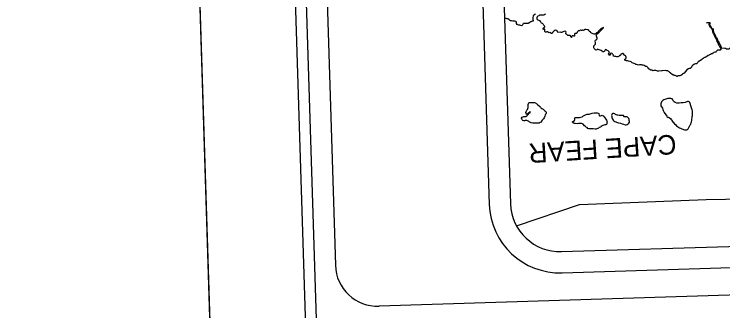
# Model space of a CAD drawing. Extents: x 2308163 to 2335412, y -96774 to 125428.
# Drawn here: x 2325774 to 2326024.5, y 122868.7 to 122973.6 of the extents above; entities that cross this region are included whole.
import ezdxf

# ---------------------------------------------------------------- set-up
doc = ezdxf.new("R2010")
doc.units = 0
for name, color, linetype in [('Old_Level_1', 7, 'Continuous'), ('Old_Level_21', 7, 'Continuous'), ('Old_Level_52', 7, 'Continuous'), ('Old_Level_60', 7, 'Continuous'), ('Old_Level_61', 7, 'Continuous'), ('Sheet Cutting Line CELL', 7, 'Continuous'), ('Sheet Plot Border Inside CELL', 7, 'Continuous'), ('Sheet Plot Border Outside CELL', 7, 'Continuous'), ('Sheet Title CELL', 7, 'Continuous')]:
    doc.layers.add(name, color=color, linetype=linetype)

msp = doc.modelspace()

# ---------------------------------------------------------------- linework, layer by layer
at = {"layer": 'Old_Level_1'}
for p, q in [((2325932.78, 123434.62), (2325949.42, 122906.55)), ((2325967.46, 122889.61), (2326461.32, 122905.17))]:
    msp.add_line(p, q, dxfattribs=at)
for points in [[(2325925.28, 123434.38), (2325941.92, 122906.32)], [(2325967.7, 122882.11), (2326461.55, 122897.68)]]:
    msp.add_lwpolyline(points, dxfattribs=at)
for radius in [17.5, 25]:
    msp.add_arc((2325966.91, 122907.1), radius, 181.8048, 271.8048, dxfattribs=at)
at = {"layer": 'Old_Level_52'}
msp.add_lwpolyline([(2325951.57, 122898.68), (2325973.75, 122906.28), (2326018.61, 122908.02), (2326080.35, 122909.16), (2326142.14, 122910.5), (2326204.06, 122911.8), (2326234.83, 122913.14), (2326276.91, 122915.22), (2326431.59, 122921.53), (2326484.05, 122921.69)], dxfattribs=at)
at = {"layer": 'Old_Level_60'}
for points in [[(2325957.4, 122971.52), (2325957.48, 122971.21), (2325957.47, 122971.14), (2325957.2, 122971.09), (2325956.84, 122971.05), (2325956.56, 122970.89), (2325956.27, 122970.69), (2325955.67, 122970.36), (2325955.37, 122970.28), (2325955.03, 122970.25), (2325954.72, 122970.28), (2325954.41, 122970.35), (2325954.04, 122970.34), (2325954, 122970.17), (2325953.82, 122970.07), (2325953.66, 122969.87), (2325953.52, 122969.56), (2325953.39, 122969.5), (2325952.71, 122969.69), (2325952.41, 122969.75), (2325952.07, 122969.86), (2325951.74, 122970), (2325951.55, 122970.27), (2325951.58, 122970.62), (2325951.52, 122970.85), (2325951.26, 122971.01), (2325950.94, 122971.18), (2325950.61, 122971.16), (2325950.3, 122971.08), (2325949.73, 122971.26), (2325949.37, 122971.31), (2325949.07, 122971.51), (2325948.79, 122971.76), (2325948.53, 122971.94), (2325948.23, 122972.01), (2325947.54, 122972.22), (2325947.35, 122972.21)], [(2325957.4, 122971.52), (2325957.44, 122972.18), (2325957.55, 122973.14), (2325957.64, 122973.42), (2325958.21, 122973.74)], [(2325961.8, 122973.7), (2325961.51, 122973.47), (2325961.21, 122973.28), (2325960.94, 122973.23), (2325960.32, 122973.3), (2325960, 122973.29), (2325959.66, 122973.21), (2325959.38, 122973.03), (2325959.07, 122972.86), (2325958.84, 122972.65), (2325958.74, 122972.36), (2325958.75, 122972.04), (2325958.89, 122971.73), (2325959.1, 122971.62), (2325959.41, 122971.5), (2325959.69, 122971.34), (2325959.98, 122970.88), (2325960.13, 122970.78), (2325960.21, 122970.58), (2325960.56, 122970.46), (2325960.78, 122970.31), (2325960.98, 122970.05), (2325961.13, 122969.81), (2325961.38, 122969.62), (2325961.49, 122969.29), (2325961.49, 122969), (2325961.25, 122968.81)], [(2326023.75, 122961.44), (2326023.58, 122961.76), (2326023.32, 122962.39), (2326023.18, 122962.68), (2326022.83, 122963.29), (2326022.68, 122963.64), (2326022.51, 122963.85), (2326022.4, 122963.91), (2326022.35, 122964), (2326022.45, 122964.05), (2326022.34, 122964.4), (2326022.21, 122964.68), (2326022.09, 122965.02), (2326021.75, 122965.48), (2326021.5, 122966.11), (2326021.36, 122966.39), (2326021.18, 122966.64), (2326021.05, 122966.95), (2326020.93, 122967.28), (2326020.88, 122967.63), (2326020.74, 122968.27), (2326020.51, 122968.53), (2326020.27, 122968.75), (2326020.13, 122969.03), (2326019.76, 122969.61), (2326019.62, 122969.89), (2326019.62, 122970.12), (2326019.84, 122970.39), (2326019.89, 122970.51), (2326019.75, 122970.55), (2326019.05, 122970.53), (2326018.85, 122970.49), (2326018.72, 122970.41), (2326018.85, 122970.56), (2326019.26, 122970.61), (2326019.63, 122970.62), (2326019.96, 122970.59), (2326020.06, 122970.5), (2326019.87, 122970.26), (2326019.77, 122969.96), (2326019.93, 122969.66), (2326020.47, 122968.75), (2326020.72, 122968.53), (2326021.03, 122968.46), (2326021.06, 122968.36), (2326021.02, 122968.04), (2326021.02, 122967.72), (2326021.11, 122967.41), (2326021.44, 122966.79), (2326021.64, 122966.48), (2326021.8, 122966.13), (2326022.02, 122965.52), (2326022.25, 122965.24), (2326022.41, 122964.92), (2326022.56, 122964.58), (2326022.66, 122964.26), (2326022.84, 122964.02), (2326022.95, 122963.8), (2326023.18, 122963.41), (2326023.33, 122963.14), (2326023.46, 122962.84), (2326023.67, 122962.62), (2326023.8, 122962.21), (2326023.88, 122961.85), (2326023.98, 122961.6)], [(2325977.25, 122967.64), (2325977.15, 122967.93), (2325976.92, 122968.03), (2325976.62, 122968.09), (2325976, 122968.13), (2325976.02, 122968.15), (2325975.86, 122968.19), (2325975.23, 122967.89), (2325975.04, 122967.93), (2325974.89, 122968.09), (2325974.86, 122968.08), (2325974.61, 122967.84), (2325974.47, 122967.82), (2325974.19, 122967.99), (2325974.01, 122968), (2325973.77, 122967.73), (2325973.38, 122967.66), (2325973.2, 122967.52), (2325972.98, 122967.21), (2325972.87, 122966.9), (2325972.69, 122966.75), (2325972.18, 122966.73), (2325972.06, 122966.46), (2325971.99, 122965.84), (2325971.82, 122965.8), (2325971.57, 122965.91), (2325971.25, 122965.89), (2325971.02, 122965.75), (2325970.98, 122965.38), (2325970.87, 122965.35), (2325970.74, 122965.6), (2325970.63, 122965.92), (2325970.46, 122966.03), (2325970.11, 122966.08), (2325969.73, 122966.11), (2325969.49, 122966.32), (2325969.19, 122966.48), (2325968.97, 122966.7), (2325968.99, 122966.9), (2325969.09, 122967.23), (2325969, 122967.48), (2325968.68, 122967.57), (2325968.32, 122967.53), (2325968.03, 122967.4), (2325967.72, 122967.19), (2325967.59, 122967.09), (2325967.32, 122967.18), (2325966.96, 122967.21), (2325966.18, 122967.1), (2325966.01, 122967.37), (2325965.93, 122967.68), (2325965.75, 122967.88), (2325965.41, 122967.92), (2325965.1, 122967.84), (2325964.78, 122967.64), (2325964.31, 122967.13), (2325964.15, 122966.82), (2325963.92, 122966.77), (2325963.27, 122967.09), (2325963.04, 122967.02), (2325962.81, 122967.12), (2325962.54, 122967.37), (2325962.23, 122967.41), (2325962.04, 122967.25), (2325961.85, 122967.23), (2325961.57, 122967.43), (2325961.56, 122967.74), (2325961.59, 122968.06), (2325961.5, 122968.31), (2325961.22, 122968.41), (2325960.97, 122968.2), (2325960.93, 122968.42), (2325961.25, 122968.81)], [(2325989.87, 122957.34), (2325989.77, 122957.67), (2325990.21, 122957.92), (2325990.28, 122958.07), (2325990.26, 122958.41), (2325990.13, 122958.7), (2325989.89, 122958.98), (2325989.79, 122959.03), (2325989.66, 122959.16), (2325989.29, 122959.71), (2325989.05, 122959.71), (2325988.72, 122959.59), (2325988.45, 122959.42), (2325988.37, 122959.19), (2325988.21, 122959.01), (2325987.99, 122958.96), (2325987.82, 122958.76), (2325987.62, 122958.66), (2325987.3, 122958.57), (2325986.99, 122958.56), (2325986.62, 122958.63), (2325986.29, 122958.64), (2325985.9, 122958.71), (2325985.88, 122958.81), (2325985.77, 122959.13), (2325985.49, 122959.41), (2325985.3, 122959.68), (2325985.12, 122959.78), (2325984.62, 122959.65), (2325984.57, 122959.52), (2325984.82, 122959.28), (2325984.79, 122959.24), (2325984.49, 122959.06), (2325984.33, 122959.09), (2325984.15, 122959.26), (2325984.11, 122959.57), (2325984.39, 122960.27), (2325984.2, 122960.45), (2325983.92, 122960.66), (2325983.64, 122960.8), (2325983.38, 122961.05), (2325983.16, 122961.1), (2325982.93, 122960.95), (2325982.79, 122960.63), (2325982.58, 122960.4), (2325982.26, 122960.3), (2325981.91, 122960.25), (2325981.82, 122960.57), (2325981.47, 122960.72), (2325981.14, 122960.85), (2325980.46, 122961.15), (2325980.14, 122961.17), (2325979.91, 122961), (2325979.61, 122960.88), (2325979.44, 122960.98), (2325979.22, 122961.28), (2325978.94, 122961.5), (2325978.85, 122961.66), (2325978.84, 122962.01), (2325978.91, 122962.39), (2325979.15, 122962.7), (2325979.41, 122962.95), (2325979.45, 122963.17), (2325979.41, 122963.5), (2325979.37, 122964.23), (2325979.5, 122964.45), (2325979.8, 122964.66), (2325980.05, 122964.91), (2325980.07, 122965.11), (2325979.95, 122965.46), (2325979.86, 122965.84), (2325979.85, 122966.2), (2325979.91, 122966.49), (2325980.16, 122966.77), (2325980.48, 122966.95), (2325980.8, 122967.14), (2325980.91, 122967.35), (2325981.09, 122967.61), (2325981.53, 122968.1), (2325981.77, 122968.31), (2325981.99, 122968.54), (2325982.23, 122968.73), (2325982.27, 122968.86), (2325982.08, 122968.83), (2325981.79, 122968.69), (2325981.51, 122968.51), (2325981.05, 122968.06), (2325980.84, 122967.78), (2325980.55, 122967.59), (2325980.16, 122967.13), (2325979.86, 122966.99), (2325979.58, 122966.76), (2325979.3, 122966.58), (2325978.98, 122966.58), (2325978.67, 122966.65), (2325978.05, 122966.86), (2325977.83, 122967.06), (2325977.66, 122967.32), (2325977.36, 122967.5), (2325977.25, 122967.64)], [(2326023.75, 122961.44), (2326023.73, 122961.17), (2326023.52, 122960.9), (2326023.32, 122960.86), (2326022.97, 122960.92), (2326022.58, 122960.93), (2326022.25, 122960.52), (2326022.07, 122960.26), (2326021.93, 122960.13), (2326021.61, 122960.11), (2326021.31, 122960.05), (2326021.03, 122959.81), (2326020.73, 122959.63), (2326020.43, 122959.53), (2326020.11, 122959.36), (2326019.76, 122959.21), (2326019.61, 122959.09), (2326019.31, 122958.97), (2326018.75, 122958.6), (2326018.49, 122958.37), (2326018.26, 122958.33), (2326017.93, 122958.3), (2326017.74, 122958.19), (2326017.45, 122957.92), (2326017.11, 122957.71), (2326016.89, 122957.49), (2326016.34, 122957.08), (2326015.78, 122956.78), (2326015.63, 122956.5), (2326015.13, 122956.03), (2326014.77, 122955.99), (2326014.42, 122955.89), (2326014.1, 122955.68), (2326013.76, 122955.41), (2326013.54, 122955.17), (2326013.36, 122954.86), (2326013.24, 122954.58), (2326012.97, 122954.44), (2326012.61, 122954.4), (2326012.31, 122954.29), (2326011.77, 122953.92), (2326011.3, 122953.32), (2326010.82, 122952.78), (2326010.55, 122952.59), (2326010.19, 122952.41), (2326009.93, 122952.15), (2326009.63, 122951.92), (2326009.25, 122951.81), (2326008.61, 122951.74), (2326008.27, 122951.6), (2326008.07, 122951.59), (2326007.91, 122951.85), (2326007.65, 122951.94), (2326007.25, 122951.94), (2326006.95, 122952.12), (2326006.66, 122952.18), (2326005.82, 122952.81), (2326005.63, 122953.13), (2326005.39, 122953.29), (2326005.19, 122953.5), (2326004.99, 122953.57), (2326004.59, 122953.61), (2326004.26, 122953.63), (2326003.15, 122953.62), (2326002.84, 122953.6), (2326001.83, 122953.45), (2326001.41, 122953.5), (2326001.1, 122953.55), (2326000.75, 122953.69), (2326000.34, 122953.74), (2326000.06, 122953.71), (2325999.67, 122953.62), (2325999.32, 122953.75), (2325999.01, 122953.8), (2325998.41, 122954.12), (2325998.23, 122954.32), (2325998.05, 122954.6), (2325997.86, 122954.84), (2325997.56, 122955.05), (2325997.18, 122955.13), (2325996.99, 122955.26), (2325996.71, 122955.41), (2325996.36, 122955.54), (2325996, 122955.59), (2325995.66, 122955.66), (2325994.96, 122955.64), (2325994.63, 122955.58), (2325994.34, 122955.69), (2325993.97, 122955.75), (2325993.74, 122955.86), (2325993.45, 122956.08), (2325992.39, 122956.39), (2325992.31, 122956.53), (2325992.09, 122956.77), (2325991.72, 122956.87), (2325991.09, 122956.98), (2325990.75, 122957.08), (2325990.43, 122957.14), (2325990.07, 122957.17), (2325989.87, 122957.34)], [(2326027.53, 122962.54), (2326027.28, 122962.23), (2326026.99, 122961.67), (2326026.8, 122961.41), (2326026.52, 122961.22), (2326026.12, 122961.21), (2326025.77, 122961.24), (2326025.47, 122961.41), (2326025.19, 122961.48), (2326024.14, 122961.55), (2326023.98, 122961.6)]]:
    msp.add_lwpolyline(points, dxfattribs=at)
at = {"layer": 'Old_Level_61'}
for points in [[(2325962.02, 122938.58), (2325961.93, 122938.24), (2325961.71, 122937.96), (2325961.57, 122937.58), (2325961.27, 122936.92), (2325961.12, 122936.64), (2325960.88, 122936.33), (2325960.63, 122936.08), (2325960.4, 122935.77), (2325960.26, 122935.45), (2325959.95, 122935.23), (2325959.59, 122935.08), (2325959.18, 122935.03), (2325958.13, 122935.01), (2325957.75, 122935.03), (2325957.33, 122935.08), (2325956.67, 122935.22), (2325956.05, 122935.5), (2325955.74, 122935.7), (2325955.47, 122935.83), (2325955.16, 122935.94), (2325954.79, 122936.01), (2325954.6, 122935.97), (2325954.41, 122935.86), (2325954.1, 122935.89), (2325953.8, 122936.01), (2325953.54, 122936.2), (2325953.4, 122936.46), (2325953.37, 122936.82), (2325953.6, 122937.12), (2325953.87, 122937.27), (2325954.19, 122937.39), (2325954.85, 122937.46), (2325955.15, 122937.65), (2325955.43, 122937.86), (2325955.66, 122938.08), (2325956.07, 122938.56), (2325956.25, 122938.7), (2325956.53, 122938.85), (2325956.43, 122939.05), (2325956.29, 122939.06), (2325956, 122938.87), (2325955.75, 122938.68), (2325955.5, 122938.46), (2325955.27, 122938.22), (2325955.18, 122938.15), (2325954.94, 122938.48), (2325954.89, 122938.8), (2325954.94, 122939.12), (2325955.06, 122939.43), (2325955.24, 122939.68), (2325955.47, 122939.93), (2325955.54, 122940.28), (2325955.66, 122940.62), (2325955.71, 122941.71), (2325955.8, 122942.03), (2325955.88, 122942.19), (2325956.12, 122942.34), (2325956.91, 122942.38), (2325957.94, 122942.34), (2325958.24, 122942.24), (2325958.49, 122942.05), (2325958.76, 122941.89), (2325959.01, 122941.7), (2325959.77, 122940.94), (2325959.99, 122940.69), (2325960.19, 122940.45), (2325960.46, 122940.25), (2325960.91, 122940.05), (2325961.03, 122939.84), (2325961.33, 122939.64), (2325961.6, 122939.4), (2325961.9, 122939.18), (2325962.01, 122938.98), (2325962.02, 122938.58)], [(2326013.78, 122938.54), (2326013.79, 122938.92), (2326013.75, 122939.32), (2326013.66, 122939.72), (2326013.3, 122940.79), (2326013.14, 122941.19), (2326012.95, 122941.97), (2326012.82, 122942.32), (2326012.6, 122942.54), (2326012.33, 122942.66), (2326012, 122942.66), (2326011.68, 122942.59), (2326011.38, 122942.46), (2326011.09, 122942.36), (2326010.39, 122942.3), (2326009.71, 122942.29), (2326009.07, 122942.16), (2326008.62, 122942.14), (2326008.25, 122942.18), (2326007.58, 122942.39), (2326007.31, 122942.56), (2326007.18, 122942.76), (2326007.04, 122942.84), (2326006.77, 122943.35), (2326006.5, 122943.6), (2326006.14, 122943.76), (2326005.77, 122943.82), (2326005.38, 122943.81), (2326004.99, 122943.76), (2326004.27, 122943.57), (2326003.58, 122943.32), (2326003.25, 122943.11), (2326003.01, 122942.89), (2326002.77, 122942.54), (2326002.63, 122942.26), (2326002.52, 122941.9), (2326002.52, 122941.54), (2326002.59, 122941.23), (2326003.1, 122940.3), (2326003.21, 122939.88), (2326003.4, 122939.55), (2326003.76, 122938.85), (2326003.97, 122938.51), (2326004.4, 122937.9), (2326004.65, 122937.58), (2326004.82, 122937.3), (2326005.09, 122937.08), (2326005.3, 122937.16), (2326005.55, 122937.06), (2326006.09, 122936.58), (2326006.32, 122936.27), (2326006.48, 122935.94), (2326006.66, 122935.65), (2326006.92, 122935.33), (2326007.15, 122935.11), (2326007.36, 122934.87), (2326007.84, 122934.45), (2326008.14, 122934.14), (2326008.81, 122933.67), (2326009.18, 122933.44), (2326009.46, 122933.31), (2326009.78, 122933.2), (2326010.5, 122932.86), (2326010.88, 122932.72), (2326011.33, 122932.64), (2326011.69, 122932.66), (2326012.02, 122932.86), (2326012.24, 122933.1), (2326012.61, 122933.7), (2326012.93, 122934.41), (2326013.11, 122934.75), (2326013.29, 122935.14), (2326013.41, 122935.55), (2326013.47, 122935.96), (2326013.65, 122937.41), (2326013.74, 122937.77), (2326013.78, 122938.54)], [(2325983.52, 122935.15), (2325983.49, 122934.82), (2325983.37, 122934.57), (2325983.09, 122934.43), (2325982.72, 122934.42), (2325982.37, 122934.34), (2325982.05, 122934.23), (2325981.76, 122934.09), (2325981.47, 122933.85), (2325981.2, 122933.68), (2325980.71, 122933.52), (2325980.47, 122933.32), (2325980.26, 122933.11), (2325979.96, 122933.03), (2325979.65, 122932.98), (2325979.36, 122932.97), (2325978.61, 122933.06), (2325977.82, 122933.09), (2325977.11, 122933.1), (2325976.73, 122933.21), (2325976.48, 122933.49), (2325976.1, 122933.63), (2325975.87, 122933.89), (2325975.62, 122934.09), (2325975.16, 122934.64), (2325974.84, 122934.77), (2325974.52, 122934.94), (2325974.19, 122934.99), (2325973.87, 122934.93), (2325973.46, 122934.89), (2325973.03, 122934.87), (2325972.22, 122934.91), (2325971.91, 122934.99), (2325971.59, 122935.14), (2325971.33, 122935.36), (2325971.3, 122935.5), (2325971.49, 122935.67), (2325972.08, 122936.03), (2325972.19, 122936.21), (2325972.16, 122936.47), (2325972.08, 122936.65), (2325972.17, 122936.91), (2325972.44, 122937.05), (2325973.56, 122937), (2325973.86, 122937.07), (2325974.7, 122937.3), (2325975.03, 122937.48), (2325975.66, 122937.92), (2325976.12, 122938.09), (2325976.46, 122938.19), (2325977.25, 122938.29), (2325977.55, 122938.36), (2325977.6, 122938.41), (2325978.33, 122938.57), (2325979.04, 122938.69), (2325979.41, 122938.71), (2325980.1, 122938.67), (2325980.43, 122938.59), (2325980.59, 122938.46), (2325980.7, 122937.81), (2325980.83, 122937.67), (2325980.98, 122937.6), (2325981.24, 122937.64), (2325981.54, 122937.82), (2325981.85, 122937.91), (2325982.11, 122937.82), (2325982.37, 122937.52), (2325982.55, 122937.24), (2325982.79, 122936.98), (2325983.16, 122936.46), (2325983.33, 122936.17), (2325983.45, 122935.81), (2325983.53, 122935.47), (2325983.52, 122935.15)], [(2325991.46, 122935.67), (2325991.37, 122935.99), (2325991.34, 122936.3), (2325991.23, 122936.65), (2325991.06, 122936.91), (2325990.82, 122937.12), (2325990.6, 122937.24), (2325989.61, 122937.27), (2325989.52, 122937.28), (2325989.59, 122937.59), (2325989.3, 122937.76), (2325988.98, 122937.8), (2325988.59, 122937.82), (2325987.81, 122937.81), (2325987.39, 122937.83), (2325987.07, 122937.86), (2325986.75, 122937.96), (2325986.49, 122938.14), (2325986.25, 122938.35), (2325985.99, 122938.46), (2325985.61, 122938.44), (2325985.32, 122938.34), (2325985.21, 122938.11), (2325985.17, 122937.8), (2325985.18, 122937.41), (2325985.26, 122937.1), (2325985.38, 122936.76), (2325985.76, 122936.12), (2325985.98, 122935.87), (2325986.27, 122935.66), (2325986.6, 122935.5), (2325986.92, 122935.4), (2325987.22, 122935.28), (2325987.57, 122935.18), (2325988.25, 122935.01), (2325988.93, 122934.82), (2325989.31, 122934.69), (2325989.98, 122934.5), (2325990.33, 122934.5), (2325990.66, 122934.62), (2325990.97, 122934.84), (2325991.24, 122935.07), (2325991.42, 122935.42), (2325991.46, 122935.67)]]:
    msp.add_lwpolyline(points, dxfattribs=at)
at = {"layer": 'Sheet Cutting Line CELL'}
msp.add_line((2325853.59, 122535.57), (2325774.04, 125060.32), dxfattribs=at)
at = {"layer": 'Sheet Plot Border Inside CELL'}
msp.add_lwpolyline([(2327468.5, 122605.97), (2327389.78, 125104.48), (2325807.91, 125054.63), (2325886.64, 122556.12)], close=True, dxfattribs=at)
at = {"layer": 'Sheet Plot Border Outside CELL'}
msp.add_lwpolyline([(2325774.04, 125060.32), (2325853.59, 122535.57), (2327502.76, 122587.54), (2327423.2, 125112.28)], close=True, dxfattribs=at)
at = {"layer": 'Sheet Title CELL'}
msp.add_line((2327154.94, 122909.74), (2325903.06, 122870.3), dxfattribs=at)
for points in [[(2325812.8, 125021.04), (2325882.7, 122802.1)], [(2325820.53, 125013.76), (2325887.61, 122884.84)]]:
    msp.add_lwpolyline(points, dxfattribs=at)
msp.add_arc((2325902.52, 122885.29), 15, 181.8048, 271.8048, dxfattribs=at)

# ---------------------------------------------------------------- texts
at = {"layer": 'Old_Level_21'}
msp.add_text('CAPE FEAR', height=6.906, rotation=183.5695, dxfattribs=at).set_placement((2326007.83, 122931.05))

doc.saveas('drawing.dxf')
